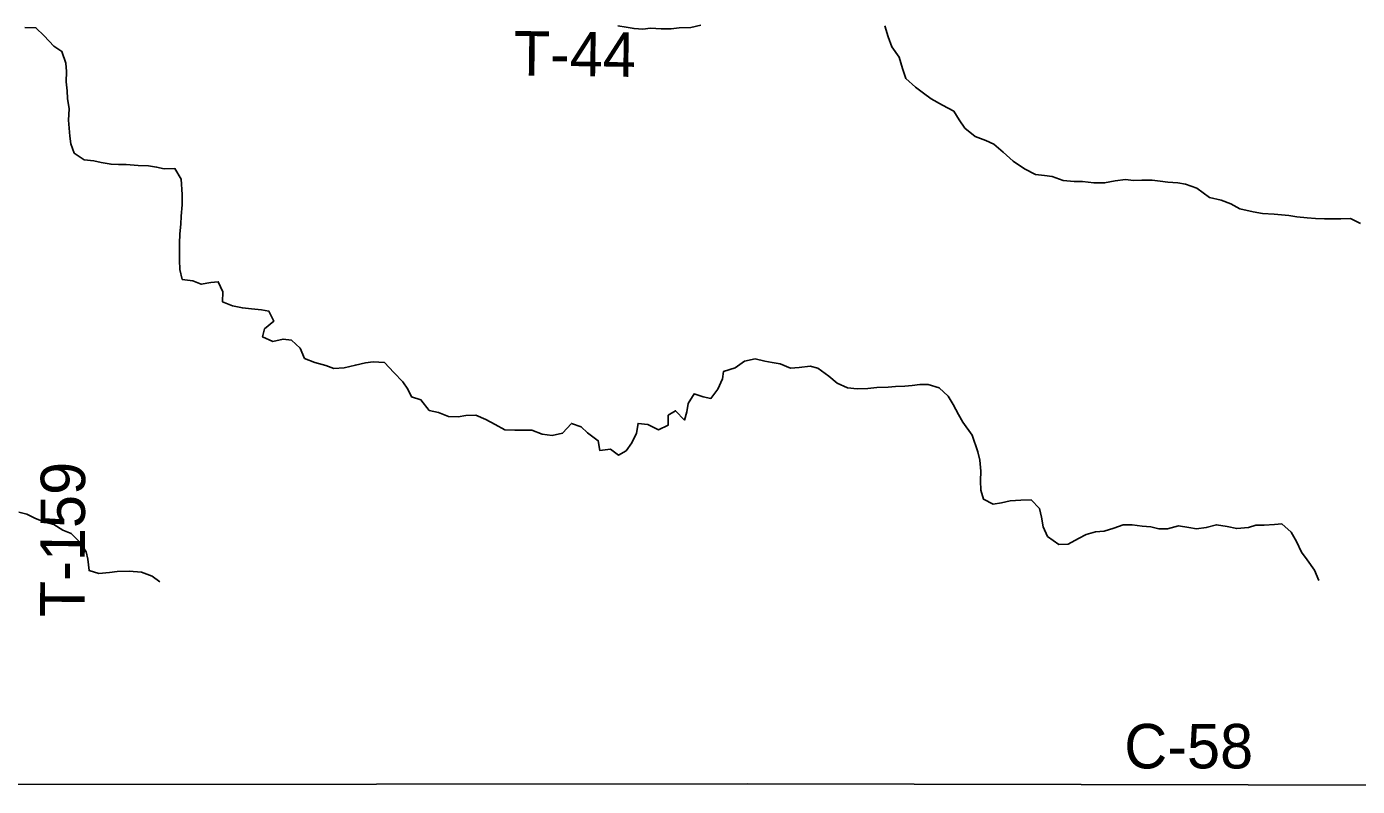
# Model space of a CAD drawing. Extents: x 1772825 to 1773716, y 1138558 to 1139032.
# Drawn here: x 1772829.987 to 1772830.837, y 1138558.122 to 1138558.608 of the extents above; entities that cross this region are included whole.
import ezdxf

# ---------------------------------------------------------------- set-up
doc = ezdxf.new("R2010")
doc.units = 0
for name, color, linetype in [('GM_X_County_Road_Text', 7, 'Continuous'), ('GM_X_Minor_River', 7, 'Continuous'), ('GM_X_Township', 7, 'Continuous'), ('GM_X_Township_Road_Text', 7, 'Continuous')]:
    doc.layers.add(name, color=color, linetype=linetype)

msp = doc.modelspace()

# ---------------------------------------------------------------- linework, layer by layer
at = {"layer": 'GM_X_Minor_River'}
for points in [[(1772829.98582, 1138558.60713), (1772829.99285, 1138558.60691), (1772829.99814, 1138558.60177), (1772830.00437, 1138558.5951), (1772830.00929, 1138558.59185), (1772830.01192, 1138558.58425), (1772830.01228, 1138558.57893), (1772830.01206, 1138558.57248), (1772830.01279, 1138558.5666), (1772830.01296, 1138558.56185), (1772830.01408, 1138558.5552), (1772830.01366, 1138558.548), (1772830.01402, 1138558.54287), (1772830.01457, 1138558.53774), (1772830.01512, 1138558.53281), (1772830.01737, 1138558.52692), (1772830.02362, 1138558.52252), (1772830.02988, 1138558.52193), (1772830.03462, 1138558.52096), (1772830.04088, 1138558.51979), (1772830.04562, 1138558.51958), (1772830.05055, 1138558.51956), (1772830.05814, 1138558.51896), (1772830.06479, 1138558.51874), (1772830.06991, 1138558.51796), (1772830.07484, 1138558.5168), (1772830.08167, 1138558.51697), (1772830.08563, 1138558.51031), (1772830.08634, 1138558.50043), (1772830.08632, 1138558.49379), (1772830.08572, 1138558.48658), (1772830.0855, 1138558.48146), (1772830.08472, 1138558.47539), (1772830.0845, 1138558.46913), (1772830.08446, 1138558.4585), (1772830.08481, 1138558.45243), (1772830.08631, 1138558.44616), (1772830.09313, 1138558.44537), (1772830.09844, 1138558.44307), (1772830.10452, 1138558.44419), (1772830.10926, 1138558.44473), (1772830.11227, 1138558.43827), (1772830.11206, 1138558.43182), (1772830.1185, 1138558.42932), (1772830.12476, 1138558.42797), (1772830.13064, 1138558.42738), (1772830.1369, 1138558.42678)], [(1772830.36445, 1138558.60819), (1772830.36976, 1138558.60741), (1772830.37488, 1138558.60644), (1772830.38057, 1138558.60603), (1772830.38551, 1138558.60677), (1772830.39215, 1138558.60636), (1772830.3986, 1138558.60615), (1772830.40373, 1138558.60688), (1772830.41113, 1138558.60704), (1772830.41759, 1138558.60853)], [(1772830.53507, 1138558.60822), (1772830.53713, 1138558.60119), (1772830.53956, 1138558.59473), (1772830.54428, 1138558.58807), (1772830.54634, 1138558.58085), (1772830.5484, 1138558.57458), (1772830.55464, 1138558.56905), (1772830.55975, 1138558.56523), (1772830.56467, 1138558.56161), (1772830.57186, 1138558.5574), (1772830.57906, 1138558.55357), (1772830.58264, 1138558.54805), (1772830.58622, 1138558.54273), (1772830.59284, 1138558.53757), (1772830.59967, 1138558.53489), (1772830.60478, 1138558.53259), (1772830.61064, 1138558.52744), (1772830.61707, 1138558.52172), (1772830.62426, 1138558.51676), (1772830.63127, 1138558.51312), (1772830.63715, 1138558.51253), (1772830.64189, 1138558.51194), (1772830.64909, 1138558.50944), (1772830.65611, 1138558.50865), (1772830.66143, 1138558.50863), (1772830.66863, 1138558.50784), (1772830.67547, 1138558.50781), (1772830.68211, 1138558.50911), (1772830.68876, 1138558.51003), (1772830.69388, 1138558.50944), (1772830.6992, 1138558.50961), (1772830.70584, 1138558.50958), (1772830.71096, 1138558.50899), (1772830.71589, 1138558.50821), (1772830.72216, 1138558.50799), (1772830.72709, 1138558.50702), (1772830.73448, 1138558.50452), (1772830.74242, 1138558.4986), (1772830.74982, 1138558.49686), (1772830.75607, 1138558.49437), (1772830.76194, 1138558.49131), (1772830.77028, 1138558.48938), (1772830.77635, 1138558.4884), (1772830.78375, 1138558.4878), (1772830.78849, 1138558.4874), (1772830.79324, 1138558.487), (1772830.79817, 1138558.48622), (1772830.80481, 1138558.48543), (1772830.81012, 1138558.48503), (1772830.816, 1138558.48482), (1772830.82113, 1138558.48479), (1772830.82644, 1138558.48496), (1772830.83252, 1138558.48513), (1772830.83895, 1138558.48187)], [(1772830.1369, 1138558.42678), (1772830.14164, 1138558.42581), (1772830.14484, 1138558.41953), (1772830.13893, 1138558.41462), (1772830.13758, 1138558.40951), (1772830.14421, 1138558.40663), (1772830.15067, 1138558.40812), (1772830.15617, 1138558.40734), (1772830.16166, 1138558.40238), (1772830.16448, 1138558.39573), (1772830.17092, 1138558.39305), (1772830.17793, 1138558.39112), (1772830.18305, 1138558.38939), (1772830.18969, 1138558.38974), (1772830.19691, 1138558.39142), (1772830.20337, 1138558.39291), (1772830.20831, 1138558.39365), (1772830.21552, 1138558.39305), (1772830.22156, 1138558.38676), (1772830.22723, 1138558.38085), (1772830.23044, 1138558.37609), (1772830.2327, 1138558.37115), (1772830.23876, 1138558.36923), (1772830.24405, 1138558.36256), (1772830.24992, 1138558.36121), (1772830.25637, 1138558.35853), (1772830.26263, 1138558.3585), (1772830.26738, 1138558.35924), (1772830.27383, 1138558.3594), (1772830.28027, 1138558.35672), (1772830.28614, 1138558.35347), (1772830.29239, 1138558.35002), (1772830.29865, 1138558.35), (1772830.30358, 1138558.34979), (1772830.30966, 1138558.34995), (1772830.3161, 1138558.34727), (1772830.32255, 1138558.34648), (1772830.3292, 1138558.34797), (1772830.33492, 1138558.35421), (1772830.34117, 1138558.35209), (1772830.34526, 1138558.34823)], [(1772830.37645, 1138558.34804), (1772830.37743, 1138558.35422), (1772830.38369, 1138558.35343), (1772830.39051, 1138558.35018), (1772830.39678, 1138558.35319), (1772830.39662, 1138558.35945), (1772830.40138, 1138558.36228), (1772830.40704, 1138558.35637), (1772830.40859, 1138558.36168), (1772830.40937, 1138558.36699), (1772830.41319, 1138558.37304), (1772830.41906, 1138558.37112), (1772830.42399, 1138558.37015), (1772830.42838, 1138558.37601), (1772830.43145, 1138558.38264), (1772830.43204, 1138558.38739), (1772830.43945, 1138558.38963), (1772830.44554, 1138558.39397), (1772830.45219, 1138558.39546), (1772830.45844, 1138558.39392), (1772830.46319, 1138558.39314), (1772830.46831, 1138558.39236), (1772830.47475, 1138558.38948), (1772830.48044, 1138558.38984), (1772830.48747, 1138558.39076), (1772830.49221, 1138558.38941), (1772830.4994, 1138558.38444), (1772830.50469, 1138558.37987), (1772830.51132, 1138558.37699), (1772830.51739, 1138558.3764), (1772830.52423, 1138558.37656), (1772830.52992, 1138558.3771), (1772830.53714, 1138558.37745), (1772830.54188, 1138558.37781), (1772830.54777, 1138558.37798), (1772830.55251, 1138558.37853), (1772830.55745, 1138558.37907), (1772830.56276, 1138558.37905), (1772830.56978, 1138558.37693), (1772830.57564, 1138558.3716), (1772830.57865, 1138558.36627), (1772830.58204, 1138558.35999), (1772830.58487, 1138558.35505), (1772830.59083, 1138558.34671)], [(1772830.34526, 1138558.34823), (1772830.35203, 1138558.34317), (1772830.35313, 1138558.3369), (1772830.35977, 1138558.33782), (1772830.36486, 1138558.33399), (1772830.36981, 1138558.33662), (1772830.37343, 1138558.34191), (1772830.37645, 1138558.34804)], [(1772830.59083, 1138558.34671), (1772830.59454, 1138558.33611), (1772830.59584, 1138558.33079), (1772830.59637, 1138558.32377), (1772830.59615, 1138558.31751), (1772830.5963, 1138558.31163), (1772830.59817, 1138558.30573), (1772830.60422, 1138558.30266), (1772830.60971, 1138558.30358), (1772830.61522, 1138558.30469), (1772830.62204, 1138558.30522), (1772830.62848, 1138558.30537), (1772830.63395, 1138558.29984), (1772830.63525, 1138558.29433), (1772830.63616, 1138558.28825), (1772830.63897, 1138558.28198), (1772830.64633, 1138558.27681), (1772830.65221, 1138558.27716), (1772830.65886, 1138558.28072), (1772830.66361, 1138558.28316), (1772830.66968, 1138558.28503), (1772830.67518, 1138558.28538), (1772830.68145, 1138558.28724), (1772830.68733, 1138558.28948), (1772830.69302, 1138558.28945), (1772830.69945, 1138558.28865), (1772830.70495, 1138558.28805), (1772830.71006, 1138558.28689), (1772830.71555, 1138558.28685), (1772830.72257, 1138558.28871), (1772830.7292, 1138558.28773), (1772830.73412, 1138558.28694), (1772830.74038, 1138558.28766), (1772830.74702, 1138558.28952), (1772830.75365, 1138558.28835), (1772830.75989, 1138558.28698), (1772830.76729, 1138558.2877), (1772830.77203, 1138558.28919), (1772830.77734, 1138558.28916), (1772830.78397, 1138558.28969), (1772830.78871, 1138558.29004), (1772830.79456, 1138558.2847), (1772830.79813, 1138558.2788), (1772830.80131, 1138558.27195), (1772830.80489, 1138558.267), (1772830.80959, 1138558.26052), (1772830.8124, 1138558.25386)], [(1772829.9819, 1138558.29745), (1772829.98701, 1138558.29628), (1772829.99211, 1138558.2936), (1772829.99797, 1138558.29129), (1772830.00422, 1138558.28954), (1772830.01007, 1138558.2861), (1772830.01537, 1138558.28379), (1772830.02102, 1138558.27807), (1772830.02497, 1138558.27216), (1772830.02608, 1138558.26741), (1772830.0268, 1138558.2602), (1772830.03304, 1138558.25827), (1772830.03987, 1138558.25899), (1772830.0448, 1138558.25953), (1772830.05238, 1138558.25987), (1772830.06033, 1138558.25925), (1772830.06714, 1138558.25656), (1772830.07205, 1138558.25292)]]:
    msp.add_lwpolyline(points, dxfattribs=at)
at = {"layer": 'GM_X_Township'}
msp.add_lwpolyline([(1772831.00428, 1138560.13753), (1772830.99963, 1138559.63002), (1772830.9993, 1138559.59418), (1772830.9995, 1138559.56476), (1772830.99182, 1138559.12687), (1772830.98387, 1138558.62359), (1772830.98387, 1138558.61827), (1772830.98183, 1138558.12305), (1772830.98052, 1138558.123), (1772830.44718, 1138558.12389), (1772829.97368, 1138558.12364), (1772829.65635, 1138558.12235), (1772829.47054, 1138558.12301), (1772829.35677, 1138558.12255), (1772828.65972, 1138558.1236)], dxfattribs=at)

# ---------------------------------------------------------------- texts
at = {"layer": 'GM_X_County_Road_Text'}
msp.add_text('C-58', height=0.028409, rotation=359.98822, dxfattribs=at).set_placement((1772830.68801, 1138558.13385))
at = {"layer": 'GM_X_Township_Road_Text'}
for s, rotation, p in [('T-44', 359.29046, (1772830.29784, 1138558.57649)), ('T-159', 89.73039, (1772830.02389, 1138558.23034))]:
    msp.add_text(s, height=0.028409, rotation=rotation, dxfattribs=at).set_placement(p)

doc.saveas('drawing.dxf')
